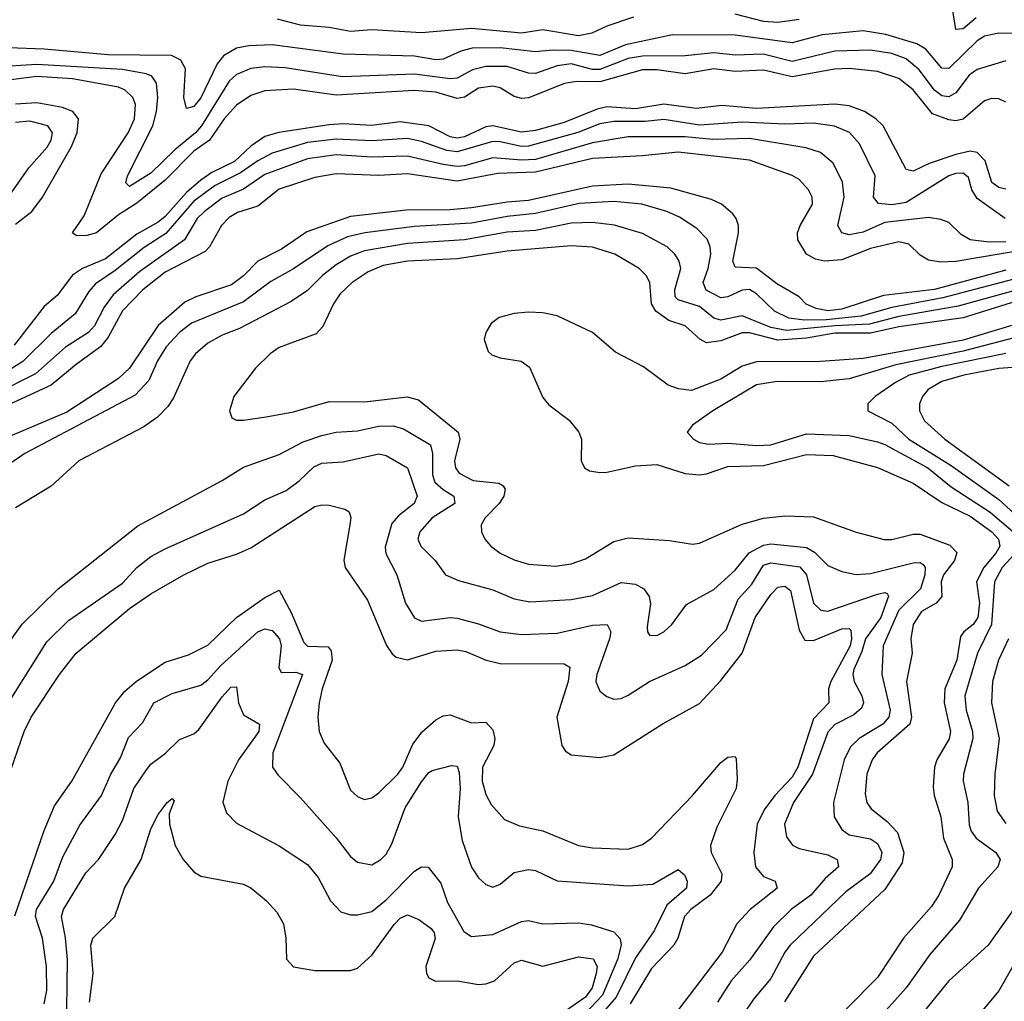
# Model space of a CAD drawing. Header units: inches. Extents: x 1305375 to 1407406, y 744550 to 841633.
# Tile 391 of 509: x 1371462 to 1374226, y 816072 to 818828. Entities that reach past the tile are written whole.
import ezdxf

# ---------------------------------------------------------------- set-up
doc = ezdxf.new("R2010")
doc.units = ezdxf.units.IN
doc.header["$MEASUREMENT"] = 0
doc.layers.add('B3871', color=7, linetype='Continuous')

msp = doc.modelspace()

# ---------------------------------------------------------------- linework, layer by layer
at = {"layer": 'B3871', "color": 5}
for points, elevation in [([(1374146.4, 818833.6), (1374110, 818802.7), (1374090, 818800.5), (1374079.9, 818859.9)], 1120), ([(1373184.4, 818835.6), (1373109.7, 818810.3), (1373067.9, 818790), (1373030, 818782.7), (1372930, 818799.4), (1372870, 818790.3), (1372730, 818803.4), (1372590, 818791.2), (1372450, 818799.3), (1372390, 818794.8), (1372330, 818806), (1372250, 818812.9), (1372185.6, 818830)], 1120), ([(1373650, 818828.9), (1373590, 818819.8), (1373550, 818823.4), (1373470, 818844)], 1120), ([(1374330, 818789.2), (1374210, 818789.9), (1374170, 818781.5), (1374150, 818768.4), (1374070, 818691.3), (1374050, 818691.9), (1374005.1, 818745.1), (1373980.3, 818760.3), (1373893.2, 818786.8), (1373830, 818796.6), (1373714.1, 818785.9), (1373630, 818762.9), (1373470, 818785.1), (1373294.5, 818785.5), (1373162.4, 818757.6), (1373090, 818728), (1373010, 818741.2), (1372957.4, 818742.6), (1372910, 818737.5), (1372810.8, 818749.2), (1372731.7, 818748.3), (1372700, 818740), (1372650, 818716.8), (1372630, 818715.7), (1372570, 818725.9), (1372370, 818731.2), (1372170, 818757.2), (1372104.9, 818755.1), (1372070, 818748.2), (1372033.7, 818726.3), (1372016, 818704), (1371970, 818608.8), (1371950, 818584.7), (1371930, 818578.3), (1371922.7, 818610), (1371927.5, 818690), (1371914.3, 818714.3), (1371887.5, 818727.5), (1371710, 818729.5), (1371530, 818745.7), (1371430, 818749.3)], 1140), ([(1374230, 818712.8), (1374150, 818688.7), (1374127.4, 818672.6), (1374090, 818622.8), (1374070, 818611.1), (1374050, 818614.3), (1374030, 818629.9), (1373987.1, 818687.1), (1373950, 818718.4), (1373910, 818733.5), (1373850, 818742.5), (1373750, 818739.3), (1373630, 818710.9), (1373548.5, 818731.5), (1373470, 818728.2), (1373410, 818734.7), (1373330, 818726.3), (1373210, 818725.7), (1373170, 818719.6), (1373090, 818687.8), (1373070, 818688.7), (1373010, 818704.5), (1372970, 818698.4), (1372910, 818677.1), (1372890, 818678.3), (1372830, 818696.3), (1372770, 818696.8), (1372732.9, 818687.1), (1372690, 818663.8), (1372670, 818662), (1372570, 818674.8), (1372367.8, 818667.8), (1372206.8, 818693.2), (1372150, 818695.8), (1372110, 818691), (1372070, 818673.8), (1372050, 818655.1), (1371971.7, 818530), (1371955.1, 818510), (1371897.3, 818462.7), (1371830, 818397.1), (1371770, 818359.8), (1371759.8, 818370), (1371764.5, 818390), (1371834.9, 818530), (1371845.9, 818570), (1371849, 818610), (1371845.5, 818650), (1371832.6, 818670), (1371816.5, 818676.5), (1371750, 818688.6), (1371510, 818702.6), (1371390, 818694.6)], 1160), ([(1374230, 818596.5), (1374210, 818605.9), (1374190, 818606.4), (1374170, 818600.7), (1374110, 818548.7), (1374090, 818544.5), (1374070, 818546.5), (1374024, 818564), (1373970, 818631.4), (1373930, 818662.6), (1373870, 818682.4), (1373790, 818690.7), (1373749.1, 818689.1), (1373630, 818667.6), (1373550, 818686.6), (1373470, 818682.7), (1373410, 818689.7), (1373330, 818676.3), (1373250, 818687), (1373210, 818687.2), (1373090, 818653.7), (1373025.1, 818654.9), (1372990.6, 818649.4), (1372890, 818608.8), (1372870, 818606.6), (1372850, 818612.6), (1372810, 818636.8), (1372790, 818641.4), (1372750, 818636.2), (1372710, 818610.2), (1372690, 818606.8), (1372630, 818624.8), (1372569.1, 818629.1), (1372350, 818616.2), (1372230, 818632.7), (1372150, 818628.2), (1372110, 818615.3), (1372070, 818587.7), (1372035.6, 818550), (1371994.6, 818490), (1371950, 818459), (1371870, 818377.9), (1371790, 818312.8), (1371739.4, 818280.6), (1371677.5, 818230), (1371650, 818222.4), (1371621.1, 818221.1), (1371609.9, 818230), (1371642.6, 818277.4), (1371690, 818395.1), (1371766.1, 818510), (1371783.6, 818550), (1371787, 818590), (1371779.2, 818610), (1371758, 818630), (1371739, 818639), (1371610, 818661.9), (1371510, 818668.9), (1371370, 818651.1)], 1180), ([(1374230, 818352.1), (1374210, 818356.7), (1374190.9, 818370.9), (1374171.7, 818431.7), (1374150, 818455.7), (1374130, 818458.9), (1374090, 818450), (1374015.2, 818424.8), (1373970, 818402.5), (1373950, 818407.6), (1373886, 818530), (1373865, 818550), (1373833.2, 818570), (1373790, 818585.9), (1373750, 818591.2), (1373530, 818579.2), (1373432.7, 818587.3), (1373361.5, 818578.5), (1373270, 818590.9), (1373190, 818578), (1373110, 818583.2), (1373083.2, 818576.8), (1372990, 818539.1), (1372910, 818516.8), (1372870, 818512.4), (1372790, 818530.2), (1372770, 818527), (1372710, 818499.6), (1372690, 818495.9), (1372670, 818499.5), (1372610, 818530.5), (1372530, 818541.1), (1372449, 818531), (1372370, 818535.3), (1372330, 818532.8), (1372188.7, 818511.3), (1372150, 818499.8), (1372110, 818472.6), (1372064.6, 818430), (1372001.3, 818398.7), (1371970, 818377.9), (1371930, 818343.2), (1371870, 818275.8), (1371850, 818259.5), (1371790, 818225.6), (1371702.9, 818157.1), (1371638, 818130), (1371610, 818110.6), (1371566.6, 818053.4), (1371530, 818022.9), (1371445.6, 817914.4)], 1220), ([(1371450, 818254.5), (1371495.5, 818290), (1371525.9, 818330), (1371605.7, 818470), (1371623.3, 818510), (1371627, 818550), (1371610.6, 818570.6), (1371581.9, 818581.9), (1371510, 818595), (1371450, 818590.7)], 1220), ([(1371248.2, 818071.8), (1371487.4, 818412.6), (1371538.3, 818470), (1371550.3, 818490), (1371553.7, 818510), (1371540.2, 818530), (1371490, 818543.3), (1371450, 818539.1)], 1240), ([(1374228, 818270), (1374150, 818325.8), (1374134.9, 818350), (1374124.9, 818384.9), (1374110, 818396.9), (1374090, 818396.6), (1374069.8, 818390.2), (1373950, 818314.5), (1373910, 818308.4), (1373872.5, 818312.5), (1373858.2, 818330), (1373862.9, 818390), (1373819.4, 818479.4), (1373791, 818511), (1373749, 818529), (1373690, 818537.2), (1373610, 818535), (1373490, 818540.4), (1373370, 818531.8), (1373270, 818548), (1373217.4, 818542.6), (1373130, 818542.4), (1373090, 818535.6), (1373028.2, 818511.8), (1372890, 818472.6), (1372870, 818472), (1372810, 818485.3), (1372790, 818485.7), (1372690, 818457.5), (1372661, 818461), (1372590, 818486.5), (1372550, 818494.2), (1372450, 818487.8), (1372350, 818492.7), (1372270, 818483.6), (1372170, 818453.1), (1372130, 818432.2), (1372081.8, 818398.2), (1372010, 818362.5), (1371950, 818318.5), (1371872, 818228), (1371811.1, 818188.9), (1371730, 818124.3), (1371673.9, 818086.1), (1371655.2, 818064.8), (1371617.6, 818002.4), (1371550, 817946.8), (1371470, 817868.7), (1371434.4, 817845.6)], 1240), ([(1374230, 818204), (1374183.6, 818203.6), (1374129.9, 818209.9), (1374105.1, 818225.1), (1374070, 818258.5), (1374047.6, 818267.6), (1374012.5, 818272.5), (1373890, 818258.7), (1373830, 818231.8), (1373790, 818224.3), (1373769.8, 818230), (1373758.1, 818250), (1373776.4, 818330), (1373771.9, 818371.9), (1373745.6, 818425.6), (1373710, 818455), (1373668.5, 818468.5), (1373510, 818495), (1373407.8, 818492.2), (1373330, 818499.1), (1373170, 818498.8), (1373070, 818482), (1372910, 818435.5), (1372870, 818433.5), (1372790, 818440.1), (1372710, 818417.8), (1372690, 818416.3), (1372650, 818421.4), (1372550, 818445), (1372450, 818442.4), (1372350, 818448.3), (1372270, 818437), (1372150, 818393.8), (1372090, 818352), (1372030, 818327), (1371980.7, 818290), (1371960.1, 818270), (1371924.5, 818210), (1371798.7, 818121.3), (1371724.2, 818055.8), (1371698.9, 818021.1), (1371671.1, 817968.9), (1371654.3, 817950), (1371590, 817908.9), (1371505.9, 817834.1), (1371390, 817775.6)], 1260), ([(1374350, 818192.9), (1374089.7, 818149.7), (1374047.3, 818147.3), (1374012.7, 818152.7), (1373990, 818166.8), (1373957.5, 818197.5), (1373930, 818204.3), (1373850, 818185.6), (1373770, 818153.5), (1373720.9, 818150), (1373695.7, 818155.7), (1373670.6, 818170), (1373646.2, 818210), (1373645.3, 818230), (1373652.3, 818250), (1373686.9, 818310), (1373686.1, 818330), (1373676.5, 818350), (1373650, 818379.3), (1373630.3, 818390.3), (1373510, 818434.1), (1373310, 818456.4), (1373210, 818445.5), (1373070, 818438.8), (1372910, 818399.7), (1372803.9, 818396.1), (1372690, 818374.7), (1372550, 818395.6), (1372470, 818390.5), (1372350, 818395.7), (1372290, 818385.1), (1372190, 818352.7), (1372130, 818304.2), (1372073.3, 818286.7), (1372050, 818272.7), (1372027.9, 818250), (1371994.7, 818190), (1371982.7, 818177.3), (1371870, 818119.2), (1371807.6, 818070), (1371749.7, 818010.3), (1371710, 817936.7), (1371689.5, 817910.5), (1371619.8, 817860.2), (1371550, 817801.7), (1371392.7, 817730)], 1280), ([(1374230, 818124.5), (1374030, 818070.7), (1373886.6, 818053.4), (1373770, 818015.2), (1373730, 818010.5), (1373697.3, 818017.3), (1373669.7, 818029.7), (1373649.9, 818050), (1373587, 818087), (1373530, 818130.8), (1373470, 818132.9), (1373463.9, 818150), (1373479.7, 818230), (1373479.7, 818250), (1373473.2, 818270), (1373463.3, 818283.3), (1373431.5, 818310), (1373403.3, 818323.3), (1373290, 818355), (1373170, 818366.7), (1373070, 818360.6), (1372890, 818320.3), (1372830, 818316), (1372730, 818300.1), (1372670, 818294.4), (1372546.9, 818293.1), (1372390, 818275.7), (1372267.4, 818232.6), (1372196.2, 818183.8), (1372130, 818150), (1372090, 818108.6), (1372056.6, 818083.4), (1371956.3, 818050), (1371925, 818035), (1371850, 817969.9), (1371770, 817850), (1371738.9, 817821.1), (1371594.1, 817725.9), (1371415.6, 817650)], 1320), ([(1374270, 818104.1), (1374053.2, 818046.8), (1373910, 818019.8), (1373824, 817996), (1373725.8, 817985.9), (1373664.6, 817984.6), (1373621, 817990), (1373580.8, 818010), (1373530, 818058.5), (1373510, 818070.3), (1373490, 818068.4), (1373450, 818049.6), (1373430, 818047.6), (1373389, 818069), (1373379.9, 818090), (1373394.5, 818130), (1373401.6, 818170), (1373400.4, 818190), (1373391.9, 818211.9), (1373362.2, 818242.2), (1373314.1, 818274.1), (1373278, 818290), (1373208, 818310), (1373130, 818317.8), (1373031.8, 818311.8), (1372910, 818283.9), (1372830, 818275.1), (1372730, 818256.9), (1372570, 818247.7), (1372430.3, 818229.7), (1372381.6, 818218.4), (1372326.5, 818193.5), (1372230, 818128.4), (1372167, 818093), (1372090, 818035.8), (1371944.1, 817975.9), (1371910, 817949.9), (1371872.4, 817910), (1371848.7, 817870), (1371824.5, 817815.5), (1371785.9, 817774.1), (1371475.8, 817610), (1371358.3, 817530)], 1340), ([(1374330, 818088.5), (1374096.5, 818023.5), (1373930, 817994.7), (1373847, 817973), (1373750, 817968.9), (1373615.5, 817955.5), (1373570, 817964.1), (1373490, 817996.6), (1373430, 817984.9), (1373410, 817989.9), (1373370, 818022.9), (1373310, 818041.3), (1373301.3, 818050), (1373300.8, 818070), (1373317.5, 818130), (1373312.7, 818150), (1373300.8, 818170), (1373279, 818190), (1373210, 818228), (1373131.2, 818251.2), (1373070, 818258.4), (1373010, 818257.3), (1372910, 818236.6), (1372830, 818231.8), (1372710, 818209.7), (1372550, 818200), (1372430, 818179), (1372390, 818163.9), (1372350, 818140.1), (1372312.1, 818110), (1372270, 818067.7), (1372223.5, 818036.5), (1372079.1, 817960.9), (1372030, 817942.8), (1371990, 817920.4), (1371955, 817890), (1371939.8, 817870), (1371893.6, 817766.4), (1371877.8, 817742.2), (1371848.2, 817711.8), (1371810, 817685.5), (1371628, 817590), (1371550, 817518.5), (1371450, 817457.8)], 1360), ([(1374290, 818047.4), (1374110, 817991.4), (1373930, 817965.5), (1373850, 817948.4), (1373750, 817947.7), (1373670, 817934.2), (1373590, 817928.2), (1373510, 817948.9), (1373490, 817948.6), (1373430, 817926.7), (1373390, 817920.7), (1373371, 817931), (1373330, 817969), (1373283.5, 817983.5), (1373247.8, 818010), (1373235, 818030), (1373230.6, 818090.6), (1373220.2, 818110), (1373201, 818130), (1373131.9, 818170), (1373070, 818189.5), (1373010, 818193), (1372830, 818178.5), (1372690, 818156.4), (1372549.9, 818149.9), (1372482.1, 818137.9), (1372439.4, 818120.6), (1372395, 818090), (1372361.4, 818058.6), (1372342.4, 818030), (1372313, 817967), (1372294, 817946), (1372190, 817908), (1372164.7, 817890), (1372123.2, 817850), (1372063.1, 817770), (1372050.4, 817730), (1372057.3, 817710), (1372070, 817704.2), (1372090, 817703.6), (1372153.3, 817713.3), (1372230, 817727.6), (1372330, 817756.6), (1372430, 817754.9), (1372549, 817769), (1372580.9, 817760.9), (1372692.3, 817670), (1372697.2, 817650), (1372682.2, 817590), (1372685.3, 817570), (1372695.4, 817555.4), (1372734.8, 817534.8), (1372807, 817527), (1372819.2, 817519.2), (1372824.8, 817510), (1372820.5, 817490), (1372808.1, 817470), (1372768.1, 817430), (1372757.4, 817410), (1372758, 817390), (1372767.6, 817370), (1372784.5, 817350), (1372810.5, 817330.5), (1372850, 817311.3), (1372890, 817299.3), (1372965.7, 817294.3), (1373010, 817300.4), (1373050, 817314.4), (1373130, 817363), (1373170, 817373.8), (1373286, 817366), (1373350, 817355.8), (1373370, 817358.2), (1373490, 817411.9), (1373550, 817428.9), (1373610, 817435.3), (1373690, 817432.4), (1373810, 817389.5), (1373888.7, 817368.7), (1373910, 817368.7), (1373970, 817383.7), (1373990, 817383.5), (1374073.3, 817353.3), (1374092.4, 817332.4), (1374085.9, 817310), (1374054.8, 817270), (1374048.6, 817250), (1374050, 817208.6), (1374034.3, 817190), (1373993.5, 817166.5), (1373969.8, 817130), (1373963.2, 817090), (1373966.9, 817050), (1373951.3, 816970), (1373965.3, 816870), (1373960.2, 816850), (1373868.5, 816770), (1373855, 816750), (1373840.1, 816710), (1373835, 816655), (1373839.6, 816630), (1373852.4, 816612.4), (1373896.8, 816576.8), (1373925.9, 816545.9), (1373943.5, 816490), (1373938.7, 816461.3), (1373890, 816386.5), (1373690, 816199.3), (1373608.8, 816071.2)], 1380), ([(1374250, 817970.4), (1374110, 817928.7), (1373830, 817877.3), (1373710, 817868.2), (1373530, 817867.2), (1373490, 817855.6), (1373430, 817818.8), (1373347.4, 817787.4), (1373311.4, 817791.4), (1373282.5, 817802.5), (1373213.1, 817853.1), (1373134.5, 817894.5), (1373070, 817949.8), (1372970, 817997), (1372930, 818005.5), (1372890, 818007.2), (1372850, 818002.9), (1372808, 817992), (1372784.8, 817975.2), (1372770.2, 817950), (1372765.8, 817930), (1372776.5, 817896.5), (1372786.8, 817886.8), (1372810, 817878.5), (1372869.5, 817869.5), (1372892.7, 817852.7), (1372930, 817767.4), (1372947.3, 817747.3), (1373003.7, 817703.7), (1373031.6, 817670), (1373039.2, 817650), (1373037.5, 817590), (1373047.5, 817570), (1373061.7, 817561.6), (1373090, 817556.6), (1373110, 817558.2), (1373190, 817575.3), (1373250, 817579.3), (1373330, 817554.2), (1373370, 817550.1), (1373390, 817552.7), (1373450, 817573.4), (1373550, 817576.5), (1373670, 817607.1), (1373744.9, 817604.9), (1373870, 817571.3), (1373970, 817527.3), (1374050, 817473), (1374130, 817434.6), (1374190.7, 817390), (1374209.5, 817370), (1374213.4, 817350), (1374202.4, 817330), (1374168.4, 817290), (1374147.6, 817250), (1374155.7, 817190), (1374151.7, 817150), (1374138.1, 817130), (1374112.3, 817110), (1374103.2, 817096.8), (1374092.9, 817030), (1374058.8, 816950), (1374056.7, 816910), (1374074.5, 816830), (1374070.8, 816809.2), (1374036.8, 816750), (1374030.1, 816730), (1374025.9, 816674.1), (1374028.9, 816650), (1374047.9, 816590), (1374055.4, 816530), (1374079.3, 816470), (1374079.7, 816450), (1374041.6, 816370), (1374021.6, 816338.4), (1373943, 816250), (1373870, 816138.9), (1373781.5, 816050)], 1420), ([(1374250, 817933.7), (1374110, 817897.1), (1373921, 817859), (1373790, 817820.3), (1373710, 817811.5), (1373588, 817812), (1373530, 817802.8), (1373407.2, 817730), (1373350.3, 817690), (1373335.8, 817670), (1373353.4, 817650), (1373370, 817641.4), (1373396.4, 817636.4), (1373450, 817639.1), (1373530, 817632.8), (1373570, 817634.8), (1373670, 817665.7), (1373790, 817661), (1373870, 817642.6), (1373890, 817635.9), (1374011.3, 817570), (1374076.3, 817516.3), (1374185.9, 817445.9), (1374250, 817391.5)], 1440), ([(1374230, 817891.2), (1374050, 817854), (1373958.3, 817830), (1373920.4, 817810), (1373863.5, 817770), (1373842.7, 817750), (1373842.9, 817730), (1373910, 817695.3), (1373958, 817650), (1374076.4, 817576.4), (1374210, 817480.9), (1374278.7, 817418.7)], 1460), ([(1374273.6, 817853.6), (1374210, 817848.7), (1374112.2, 817830), (1374050, 817812.8), (1374011.9, 817790), (1373996.2, 817770), (1373987.8, 817750), (1373987.9, 817730), (1374001.8, 817701.8), (1374058.4, 817650), (1374239.2, 817519.2)], 1480), ([(1371395.4, 817030), (1371468.7, 817131.3), (1371570, 817230.1), (1371793.3, 817406.7), (1372030, 817534.1), (1372090, 817571.4), (1372190, 817607.2), (1372257.2, 817642.8), (1372310, 817661.1), (1372350, 817669.7), (1372410, 817673.9), (1372470, 817686.6), (1372510, 817688), (1372539.1, 817679.1), (1372614.4, 817634.4), (1372620.2, 817610), (1372620.4, 817550), (1372627.3, 817530), (1372650, 817508.8), (1372680.5, 817490), (1372683, 817470), (1372619.8, 817430), (1372585.3, 817390), (1372579.7, 817370), (1372588, 817350), (1372628.2, 817310), (1372657.4, 817270), (1372693.6, 817253.6), (1372790, 817227.2), (1372850, 817202), (1372894, 817194), (1373010, 817200.1), (1373070, 817211.1), (1373150, 817247.8), (1373190, 817243), (1373214, 817230), (1373228.5, 817208.5), (1373232.1, 817187.9), (1373223.5, 817123.5), (1373223.8, 817110), (1373230, 817100.3), (1373250, 817099.3), (1373270, 817109.4), (1373292.2, 817130), (1373333.8, 817186.2), (1373410, 817228.1), (1373470, 817282.4), (1373509.1, 817330.9), (1373550, 817353.2), (1373570, 817356.9), (1373670, 817346.4), (1373692.8, 817332.8), (1373730, 817296.2), (1373770, 817279.2), (1373810, 817270.7), (1373850, 817273.1), (1373970, 817303.3), (1373990, 817303.9), (1373998.2, 817298.2), (1374003.9, 817290), (1374002.5, 817270), (1373990.4, 817230), (1373930.1, 817170), (1373885.6, 817070), (1373882, 816990), (1373905.7, 816890), (1373901.9, 816870), (1373884.7, 816850), (1373818.4, 816810), (1373793.6, 816786.4), (1373776.2, 816750), (1373746.4, 816630), (1373748.3, 816590), (1373770, 816554.8), (1373790, 816539.6), (1373850, 816528), (1373870, 816515.2), (1373881.9, 816490), (1373877.9, 816470), (1373849.2, 816430), (1373780.6, 816379.4), (1373624.7, 816230), (1373609.2, 816210), (1373570, 816136.1), (1373521.7, 816078.3), (1373488.7, 816030)], 1360), ([(1371429.9, 816910.1), (1371538.1, 817081.9), (1371599, 817141), (1371750, 817246.5), (1371790, 817290.1), (1371830, 817320.6), (1371870, 817342.8), (1372090, 817440.4), (1372150, 817480.4), (1372210, 817506.2), (1372246.6, 817533.4), (1372287.2, 817572.8), (1372310, 817582.8), (1372370, 817586.6), (1372470, 817609.5), (1372490, 817604.2), (1372550.1, 817570), (1372577.5, 817490), (1372568.7, 817470), (1372524.7, 817435.3), (1372506.6, 817413.4), (1372487.5, 817347.5), (1372489.1, 817329.1), (1372520.8, 817270), (1372544.4, 817190), (1372570, 817148.6), (1372590, 817139.8), (1372670, 817150.1), (1372690, 817148.1), (1372750, 817132.1), (1372810, 817109.6), (1372870, 817101.8), (1372970, 817105.4), (1373070, 817128.7), (1373110.6, 817130.6), (1373121, 817110), (1373117.3, 817090), (1373081.7, 816990), (1373079.2, 816970), (1373090, 816942.8), (1373110, 816927.6), (1373130, 816920.9), (1373150, 816922.6), (1373170, 816931.5), (1373229.9, 816970.1), (1373330, 817014.8), (1373375.8, 817044.2), (1373444.8, 817115.2), (1373478.9, 817201.1), (1373516.7, 817243.3), (1373550, 817296.6), (1373570, 817303.7), (1373652.2, 817292.2), (1373670.6, 817270), (1373690, 817190.2), (1373710.6, 817170.6), (1373730, 817168), (1373870, 817215.5), (1373890, 817220.1), (1373897, 817217), (1373900.7, 817210), (1373879.3, 817150), (1373836.2, 817090), (1373826, 817054), (1373803.7, 817003.7), (1373800.8, 816990), (1373804, 816970), (1373825.8, 816930), (1373830.5, 816910), (1373824.8, 816895.2), (1373803.1, 816877), (1373750.3, 816849.7), (1373730, 816827.5), (1373687.2, 816710), (1373634.4, 816630), (1373609.1, 816570), (1373614.5, 816534.5), (1373630.7, 816510.7), (1373650, 816501.6), (1373730, 816483.3), (1373756.5, 816470), (1373760.6, 816450), (1373723.3, 816416.7), (1373682.5, 816370), (1373627.4, 816330), (1373578.2, 816281.8), (1373511.6, 816188.4), (1373459.4, 816130), (1373420.4, 816070)], 1340), ([(1371419.2, 816670), (1371474.5, 816830), (1371494.2, 816870), (1371573.1, 816990), (1371620.4, 817050), (1371770, 817175.1), (1371830, 817216.3), (1371922.2, 817270), (1371990, 817302), (1372070, 817327.8), (1372110, 817345.6), (1372290, 817461.2), (1372310, 817466.4), (1372330, 817465.3), (1372374.3, 817454.3), (1372386.3, 817446.3), (1372391, 817431), (1372388.8, 817410), (1372371.1, 817311.1), (1372375.5, 817290), (1372438.1, 817198.1), (1372491.6, 817071.6), (1372507.4, 817047.4), (1372518.9, 817038.9), (1372550, 817031.1), (1372630, 817055.1), (1372690, 817059.5), (1372714.5, 817054.5), (1372771.6, 817030), (1372810, 817021.1), (1372990, 817019.8), (1373005.8, 817010), (1373001.7, 816970), (1372969.6, 816869.6), (1372983.5, 816790), (1372994.2, 816774.2), (1373010, 816764), (1373090, 816757), (1373130, 816764.7), (1373268.2, 816851.8), (1373370, 816908.3), (1373430, 816972.9), (1373490, 817050.1), (1373526.7, 817150), (1373570, 817214.4), (1373590, 817235.4), (1373610, 817237.6), (1373626, 817226), (1373650, 817113.8), (1373666, 817086), (1373690, 817085.3), (1373770, 817117.8), (1373790, 817119), (1373794.7, 817114.7), (1373797.1, 817090), (1373793.4, 817070), (1373738.4, 816970), (1373732.5, 816950), (1373732.7, 816910), (1373690, 816865), (1373646.3, 816730), (1373630, 816701.4), (1373581.1, 816650), (1373551.6, 816610), (1373532.3, 816570), (1373522.5, 816490), (1373526.9, 816450), (1373550, 816422.5), (1373582.6, 816410), (1373588.3, 816390), (1373512.1, 816330), (1373475.1, 816290), (1373433.7, 816210), (1373310.9, 816049.1)], 1320), ([(1374257.6, 817330), (1374219.9, 817290), (1374198.5, 817250), (1374189.4, 817130), (1374150.7, 817050), (1374114.7, 816930), (1374118.6, 816890), (1374136.2, 816830), (1374137.4, 816810), (1374111.5, 816710), (1374110.1, 816690), (1374123, 816630), (1374127.3, 816567.3), (1374132.8, 816550), (1374146.8, 816530), (1374202.2, 816490), (1374213.8, 816470), (1374207.7, 816450), (1374153.1, 816390), (1374099.8, 816300.2), (1374016.6, 816203.4), (1373950, 816109.9), (1373877.9, 816030)], 1440), ([(1371447.9, 816312.1), (1371530, 816552.2), (1371559.3, 816620.7), (1371608.3, 816690), (1371730.4, 816910), (1371756.8, 816943.2), (1371789.4, 816970.6), (1371870, 817024.1), (1371935.1, 817044.9), (1371990, 817071.9), (1372069.9, 817150), (1372150, 817206), (1372190, 817226.3), (1372224.1, 817164.1), (1372259.7, 817079.7), (1372270, 817069.7), (1372327.4, 817067.4), (1372336.1, 817056.1), (1372339, 817030), (1372311, 816950), (1372302, 816910), (1372298.4, 816870), (1372302.6, 816830), (1372316.7, 816796.7), (1372360.4, 816740.4), (1372390, 816665.5), (1372410, 816646.9), (1372430, 816639.1), (1372450, 816643.9), (1372470, 816657.5), (1372523.6, 816710), (1372537.6, 816730), (1372565.4, 816794.6), (1372591, 816829), (1372630, 816862.1), (1372650, 816873.7), (1372670, 816876.1), (1372730, 816854), (1372770, 816855.8), (1372790, 816834.9), (1372795.7, 816810), (1372792.2, 816790), (1372761.3, 816730), (1372759.7, 816690), (1372770, 816652.9), (1372785.1, 816625.1), (1372823, 816583), (1372864.8, 816564.8), (1372930.5, 816550.5), (1373030, 816510.1), (1373070, 816502.9), (1373170, 816499.3), (1373210, 816512.5), (1373235.2, 816530), (1373350.6, 816650), (1373430, 816743.2), (1373450, 816758), (1373470, 816759.3), (1373472.9, 816752.9), (1373476.1, 816696.1), (1373473, 816670), (1373418.7, 816561.3), (1373401, 816510), (1373402.9, 816490), (1373432.8, 816430), (1373430.6, 816410), (1373399.8, 816370), (1373345.3, 816330), (1373327.5, 816310), (1373309, 816250), (1373297.9, 816230), (1373235.5, 816164.5), (1373175.2, 816064.8)], 1280), ([(1371530, 816064.9), (1371537.7, 816102.3), (1371536.4, 816170), (1371525.2, 816250), (1371505.9, 816310), (1371508.8, 816330), (1371557.1, 816410), (1371582.2, 816477.8), (1371630, 816566.5), (1371691.4, 816650), (1371717.8, 816710), (1371744.5, 816755.5), (1371766.7, 816813.3), (1371806.2, 816853.8), (1371838.1, 816910), (1371890, 816936), (1371970, 816960.3), (1371990, 816974.6), (1372025.5, 817014.5), (1372110, 817092.2), (1372130, 817109.6), (1372150, 817117.7), (1372170, 817113.6), (1372191.3, 817090), (1372195.2, 817070), (1372189.1, 817009.1), (1372195.6, 816995.6), (1372236.5, 816996.5), (1372255.3, 816990), (1372172.1, 816770), (1372171.3, 816730), (1372186.9, 816706.9), (1372250, 816643.9), (1372350, 816531.7), (1372390, 816478.9), (1372410, 816462.7), (1372450, 816455.2), (1372475.7, 816470), (1372490, 816485), (1372505.9, 816514.1), (1372544.1, 816615.9), (1372590, 816688.9), (1372610, 816714.8), (1372619.8, 816720.2), (1372673.9, 816733.9), (1372690, 816732.6), (1372695, 816715), (1372698.2, 816670), (1372692.4, 816590), (1372703.8, 816523.8), (1372730, 816448.9), (1372750, 816418.6), (1372770, 816400.2), (1372790, 816393.2), (1372810, 816401.6), (1372850, 816434), (1372890, 816442.8), (1372910, 816439.1), (1372970, 816410.8), (1373170, 816396.6), (1373238.8, 816401.2), (1373310, 816442.3), (1373327.5, 816427.5), (1373335.9, 816410), (1373333.1, 816390), (1373277.9, 816342.1), (1373243.2, 816270), (1373190, 816194.3), (1373136.2, 816083.8), (1373098.9, 816041.1)], 1260), ([(1374237.9, 817090), (1374209.7, 817030), (1374192.8, 816970), (1374189.7, 816910), (1374211.2, 816810), (1374199.1, 816710), (1374197.5, 816650), (1374205.7, 816605.7), (1374230, 816571.3)], 1460), ([(1371594.2, 816050), (1371595.6, 816190), (1371590.5, 816250.5), (1371579.1, 816310), (1371584.3, 816330), (1371647, 816433), (1371682.6, 816470), (1371730, 816540.7), (1371750, 816579.7), (1371782.4, 816670), (1371817.8, 816722.2), (1371830, 816737.6), (1371871.2, 816768.8), (1371910, 816806.9), (1371950, 816823.6), (1371964.3, 816835.7), (1372030, 816927.4), (1372054, 816954), (1372070, 816955.5), (1372075.5, 816910), (1372090, 816876.6), (1372134.6, 816850), (1372133.2, 816830), (1372075.6, 816750), (1372045.8, 816690), (1372031.6, 816631.6), (1372041.8, 816601.8), (1372070, 816572.4), (1372190, 816508.6), (1372270, 816456), (1372299.7, 816419.7), (1372334.3, 816354.3), (1372363.4, 816323.4), (1372390, 816315.1), (1372410, 816314.8), (1372450, 816324.8), (1372490, 816356.8), (1372570, 816437.7), (1372590, 816449.4), (1372608.6, 816448.6), (1372643.6, 816403.6), (1372663, 816350), (1372708.6, 816268.6), (1372730, 816254.4), (1372790, 816259.6), (1372870, 816296.8), (1372890, 816299.4), (1372930.1, 816290.1), (1373030, 816292.7), (1373067, 816287), (1373130, 816267.5), (1373147.3, 816247.3), (1373149.7, 816229.7), (1373139.7, 816190), (1373098.2, 816090), (1373050, 816038.9)], 1240), ([(1371657.6, 816070), (1371667.8, 816150), (1371661.5, 816230), (1371666.6, 816250), (1371728.4, 816310), (1371756.1, 816390), (1371802.6, 816470), (1371830, 816556.4), (1371850, 816596.5), (1371875.1, 816630), (1371890, 816641.6), (1371895.5, 816635.5), (1371881.6, 816598.4), (1371882.2, 816570), (1371897.6, 816510), (1371920.2, 816470), (1371950, 816435.9), (1371970, 816423.8), (1372090, 816401.6), (1372110.5, 816390.5), (1372154.2, 816354.2), (1372183, 816323), (1372202.3, 816290), (1372208.9, 816250), (1372210.9, 816190.9), (1372230, 816169.3), (1372290, 816158.8), (1372390, 816158.8), (1372410, 816164.9), (1372450, 816201.4), (1372512.5, 816287.5), (1372530, 816305.9), (1372550, 816315.5), (1372581.7, 816301.7), (1372616.5, 816276.5), (1372624.9, 816264.9), (1372628.4, 816248.4), (1372601.8, 816170), (1372603.6, 816150), (1372610, 816138.2), (1372629.1, 816129.1), (1372690, 816130.1), (1372750, 816119.8), (1372770, 816121.3), (1372795, 816130), (1372850, 816180.7), (1372870, 816188.1), (1372930, 816170.6), (1373030, 816196.9), (1373071.8, 816191.8), (1373082.7, 816170), (1373080.3, 816150), (1373068.5, 816110), (1373050, 816084.3), (1372888.2, 815971.8)], 1220), ([(1374333.8, 816446.2), (1374180.4, 816230), (1374070, 816129.9), (1373989, 816030)], 1460), ([(1374283.8, 816230), (1374210, 816101.7), (1374150.4, 816030)], 1480)]:
    msp.add_lwpolyline(points, dxfattribs=dict(at, elevation=elevation))

doc.saveas('drawing.dxf')
